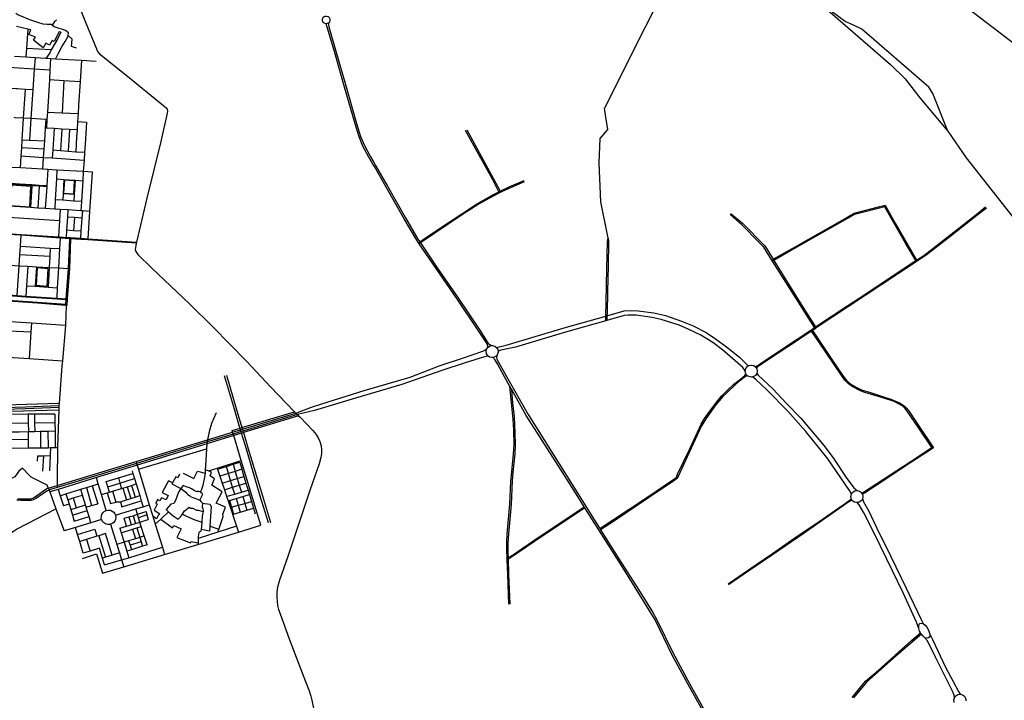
# Model space of a CAD drawing. Header units: millimetres. Extents: x 664923 to 767831, y 3118803 to 3207600.
# Tile 412 of 422: x 733298 to 741736, y 3163576 to 3169409. Entities that reach past the tile are written whole.
import ezdxf

# ---------------------------------------------------------------- set-up
doc = ezdxf.new("R2010")
doc.units = ezdxf.units.MM
for name, color, linetype in [('parks', 8, 'Continuous'), ('railways', 4, 'Continuous'), ('roads_2', 2, 'Continuous'), ('roads_3', 3, 'Continuous')]:
    doc.layers.add(name, color=color, linetype=linetype)

msp = doc.modelspace()

# ---------------------------------------------------------------- linework, layer by layer
at = {"layer": 'parks'}
for points in [[(733226.81, 3167990.13), (733216.47, 3167815.66), (733385.61, 3167804.86), (733394.6, 3167979.29), (733226.81, 3167990.13)], [(733682.04, 3168034.32), (733673.71, 3167922.61), (733760.51, 3167916.23), (733768.83, 3168027.93), (733682.04, 3168034.32)], [(733448.22, 3167281.14), (733438.02, 3167132.08), (733532.01, 3167125.73), (733542.21, 3167274.79), (733448.22, 3167281.14)]]:
    msp.add_lwpolyline(points, close=True, dxfattribs=at)
at = {"layer": 'railways'}
for points in [[(739233.27, 3170334.15), (739650.32, 3169969.06), (739791.04, 3169867.15), (740759.61, 3169024.31), (740887.12, 3168900.32), (741011.04, 3168739.15), (741252.05, 3168453.2), (741409.66, 3168225.82), (743476.72, 3165599.44), (746751.26, 3161434.52)], [(741252.05, 3168453.2), (741124.06, 3168776.67), (741088.33, 3168829.09), (740514.16, 3169326.88), (740436.84, 3169365.52), (740372.73, 3169393.64), (740264.26, 3169471.86), (739835.8, 3169839.42), (739791.04, 3169867.15)]]:
    msp.add_lwpolyline(points, dxfattribs=at)
at = {"layer": 'roads_2'}
for points in [[(742144.47, 3168952.03), (741786.07, 3169227.61), (741228.24, 3169655.7), (740675.56, 3170090.17)], [(739011.02, 3170058.21), (739009.1, 3170046.61), (738311.08, 3168651.29)], [(733755.97, 3169654.08), (733862.59, 3169386.19), (733955.82, 3169159.69), (733965.82, 3169135.65), (733982.58, 3169115.92), (734207.36, 3168936.37), (734533.93, 3168670.78), (734553.5, 3168654.45), (734561.32, 3168641.04), (734564.33, 3168624.85), (734562.98, 3168607.13), (734506.28, 3168365.74), (734388.05, 3167877.9), (734299.63, 3167502.8), (734297.12, 3167492.14), (734292.61, 3167472.99), (734288.32, 3167439.95), (734293.26, 3167421.5), (734309.77, 3167395.3), (734427.03, 3167281.76), (734755.67, 3166970.97), (734951.68, 3166776.93), (735244.06, 3166478.8), (735447.56, 3166262.42), (735653.59, 3166049.21), (735664.94, 3166037.46), (735677.34, 3166024.63), (735687.25, 3166014.38), (735700.33, 3166000.83), (735810.39, 3165887.13), (735838.48, 3165853.98), (735857.81, 3165820.66), (735869.39, 3165793.61), (735881.56, 3165756.74), (735884.55, 3165721.95), (735884.02, 3165691.24), (735878.61, 3165657.8), (735865.33, 3165603.48), (735785.47, 3165372.84), (735595.62, 3164809.01), (735525.44, 3164606.33), (735508.08, 3164546.31), (735502.78, 3164502.16), (735502.61, 3164463.32), (735503.41, 3164423.56), (735508.42, 3164387.2), (735516.21, 3164355.14), (735528.89, 3164316.57), (735607.95, 3164101.73), (735728.03, 3163789.19), (735778.3, 3163656.64), (735792.05, 3163612.4), (735802.78, 3163576.15), (735823.57, 3163465.74)], [(738340.93, 3167535.51), (738279.58, 3167848.19), (738264.38, 3168182.07), (738273.99, 3168389.88), (738339.62, 3168466.41), (738320.62, 3168574.62), (738311.08, 3168651.29)], [(737410.41, 3167924.05), (737405.38, 3167933.95), (737350.77, 3168041.21), (737222.52, 3168272.19), (737119.38, 3168460.19)], [(737129.28, 3168465), (737359.57, 3168044.62), (737415.87, 3167938.99), (737421.04, 3167929.3)], [(736715.92, 3167497.47), (736727.24, 3167505.01), (736870.37, 3167600.65), (737086.02, 3167744.96), (737207.37, 3167823.88), (737359.24, 3167911.78), (737405.38, 3167933.95), (737415.87, 3167938.99), (737497.26, 3167978.1), (737620.21, 3168029.46)], [(737620.84, 3168019.78), (737458.06, 3167947.59), (737421.04, 3167929.3), (737410.41, 3167924.05), (737349.01, 3167893.71), (737236.24, 3167830.71), (737091.78, 3167738.19), (736734, 3167494.95), (736722.81, 3167487.36)], [(739600.3, 3166436.65), (739613.59, 3166439.62), (739652.24, 3166466.12), (739835.54, 3166587.27), (740077.84, 3166749.11), (740085.88, 3166754.49), (740108.55, 3166769.43), (740118.63, 3166776.08), (740394.92, 3166958.32), (740541.86, 3167053.6), (740825.81, 3167244.26), (740976.57, 3167343.59), (740984.18, 3167348.61), (741045.61, 3167389.08), (741265.8, 3167558.41), (741506.53, 3167748.4), (741575.51, 3167803.35)], [(741582.46, 3167792.97), (741499.89, 3167729.58), (741253.74, 3167537.34), (741078.64, 3167399.02), (740989.28, 3167339.77), (740981.74, 3167334.78), (740829.51, 3167233.85), (740401.55, 3166950.56), (740124.61, 3166766.73), (740114.46, 3166759.99), (740092.2, 3166745.21), (740084.18, 3166739.89), (739880.72, 3166604.85), (739688.82, 3166479.73), (739619.52, 3166429.63), (739612.44, 3166422.09)], [(739744.06, 3167348.74), (739755.39, 3167355.13), (739948.6, 3167464.16), (740352.16, 3167694.77), (740449.28, 3167750.11), (740670.39, 3167806.81), (740704.65, 3167815.19), (740715.69, 3167817.87)], [(740722.08, 3167806.5), (740711.46, 3167803.65), (740453.38, 3167740.35), (739952.98, 3167455.31), (739761.87, 3167344.74), (739750.65, 3167338.26)], [(740981.74, 3167334.78), (740976.57, 3167343.59), (740888.02, 3167494.2), (740752.78, 3167733.7), (740711.46, 3167803.65), (740704.65, 3167815.19)], [(740715.69, 3167817.87), (740722.08, 3167806.5), (740804.95, 3167658.78), (740984.18, 3167348.61), (740989.28, 3167339.77)], [(739388.65, 3167737.04), (739396.14, 3167745.18)], [(740114.46, 3166759.99), (740108.55, 3166769.43), (740006.06, 3166933.13), (739789.93, 3167275.89), (739750.65, 3167338.26), (739744.06, 3167348.74), (739675.05, 3167458.31), (739633.72, 3167501.27), (739488.09, 3167649.97), (739388.65, 3167737.04)], [(739396.14, 3167745.18), (739496.13, 3167660.81), (739684.58, 3167469.17), (739716.8, 3167417.08), (739755.39, 3167355.13), (739761.87, 3167344.74), (740015.56, 3166937.49), (740118.63, 3166776.08), (740124.61, 3166766.73)], [(734297.12, 3167492.14), (733883.12, 3167521.39), (733817.89, 3167525.52), (733733.87, 3167530.84), (733726.52, 3167531.33), (733644.26, 3167535.98), (733309.68, 3167560.64), (733192.99, 3167568.81), (733185.36, 3167569.34), (732864.95, 3167590.35), (732763.65, 3167597), (732758.02, 3167597.35), (732390.16, 3167619.79), (732280.01, 3167626.51), (732122.77, 3167636.11), (732113.9, 3167636.65), (732076.13, 3167638.96)], [(732076.65, 3167646.93), (732114.4, 3167644.56), (732123.26, 3167644), (732280.58, 3167634.17), (732390.65, 3167627.28), (732758.47, 3167604.29), (732764.1, 3167603.94), (732865.4, 3167597.54), (733185.99, 3167577.32), (733193.62, 3167576.82), (733310.24, 3167569.01), (733629.43, 3167547.63), (733644.57, 3167546.62), (733696.68, 3167543.12), (733727.09, 3167541.09), (733734.42, 3167540.61), (733818.61, 3167534.97), (733883.74, 3167530.61), (734299.63, 3167502.8)], [(733691.72, 3166960.09), (733692.15, 3166969.44), (733694.88, 3167008.86), (733695.23, 3167016.59), (733714.95, 3167275.92), (733726.52, 3167531.33), (733727.09, 3167541.09)], [(733734.42, 3167540.61), (733733.87, 3167530.84), (733723.52, 3167275.43), (733705.01, 3167015.9), (733704.76, 3167008.19), (733702.21, 3166968.83), (733701.83, 3166959.41)], [(738322.39, 3166828.95), (738321.99, 3166869.01), (738322.94, 3166990), (738330.16, 3167272.75), (738334.31, 3167506.99), (738340.93, 3167535.51)], [(738340.93, 3167535.51), (738343.85, 3167505.13), (738341.01, 3167297.05), (738336.33, 3167081.44), (738331.25, 3166896.41), (738331.04, 3166871.59), (738331.1, 3166831.52)], [(733701.83, 3166959.41), (733696.86, 3166959.74), (733691.72, 3166960.09), (733449.78, 3166980.17), (733157.93, 3167000.11)], [(733158.44, 3167008.3), (733449.62, 3166988.19), (733692.15, 3166969.44), (733702.21, 3166968.83)], [(733696.86, 3166959.74), (733690.31, 3166788.01), (733663.44, 3166483.9), (733659.73, 3166441.98), (733635.71, 3166119.05), (733634.35, 3166100.84), (733633.88, 3166083.82), (733633.39, 3166066.19), (733620.9, 3165741.89), (733619.78, 3165464.36), (733620.19, 3165417.28), (733620.33, 3165399.44)], [(741121.9, 3165733.63), (741115.32, 3165743.34), (740997.58, 3165917.07), (740909.33, 3166046.35), (740887.1, 3166076.03), (740865.72, 3166095.83), (740840.61, 3166112.16), (740793.32, 3166135.22), (740696.02, 3166168.41), (740539.73, 3166214.94), (740502.93, 3166227), (740432.01, 3166266.39), (740401.93, 3166287.22), (740368.45, 3166319.61), (740338.02, 3166364.9), (740152.87, 3166639.8), (740084.18, 3166739.89), (740077.84, 3166749.11)], [(740085.88, 3166754.49), (740092.2, 3166745.21), (740161.49, 3166643.56), (740259.25, 3166497.47), (740355.21, 3166354.59), (740387.93, 3166314.57), (740421.37, 3166285.34), (740465.98, 3166258.86), (740513.07, 3166235.58), (740588.53, 3166212.69), (740719.03, 3166171.33), (740764.87, 3166157.1), (740838.19, 3166125.31), (740876.62, 3166100.6), (740898.69, 3166078.5), (740921.3, 3166050.1), (741006.38, 3165920.97), (741122.4, 3165748.06), (741128.99, 3165738.24)], [(738270.08, 3165047.24), (738387.59, 3165124), (738672.92, 3165313.81), (738913.2, 3165476.69), (738925.45, 3165489.16), (738936.41, 3165512.57), (739037.15, 3165725.6), (739122.76, 3165910.92), (739139.48, 3165942.66), (739167.33, 3165989.6), (739197.35, 3166034.26), (739236.91, 3166088.81), (739282.76, 3166146.65), (739315.45, 3166184.63), (739360.29, 3166229.38), (739418.08, 3166283.67), (739463.08, 3166320.42), (739512.48, 3166359.57), (739519.1, 3166367.51), (739521.89, 3166372.68)], [(739535.63, 3166356.55), (739517.99, 3166350.09), (739469.84, 3166312.23), (739435.86, 3166284.76), (739354.17, 3166208.7), (739324.29, 3166178.16), (739262.22, 3166105.23), (739225.5, 3166057.07), (739177.36, 3165987.38), (739142.71, 3165930.6), (739120.74, 3165885.9), (739017.51, 3165661.23), (738939.78, 3165494.19), (738930.38, 3165477.36), (738912.06, 3165461.38), (738679, 3165306.35), (738394.36, 3165114.23), (738276.55, 3165037.02)], [(737490.3, 3164399.49), (737480.79, 3164655.13), (737476.04, 3164781.03), (737475.53, 3164794.71), (737472.96, 3164862.97), (737473.52, 3164931.24), (737476.67, 3164999.79), (737499.15, 3165256.4), (737508.09, 3165449.65), (737511.88, 3165503.93), (737530.82, 3165686.72), (737536.53, 3165767.22), (737531.86, 3165891.38), (737527.88, 3165982.04), (737513.05, 3166124.86), (737499.58, 3166263.93)], [(737512.06, 3166241.81), (737515.89, 3166197.39), (737522.53, 3166126.47), (737536.44, 3166006.39), (737542.34, 3165864.61), (737545.37, 3165768.65), (737541.17, 3165688.03), (737524.05, 3165528.98), (737517.71, 3165457.8), (737508.45, 3165253.13), (737495.71, 3165096.95), (737487.81, 3165003.6), (737482.65, 3164925.84), (737482.29, 3164838.12), (737483.55, 3164798.57), (737483.98, 3164785.27), (737488.13, 3164655.93), (737499.8, 3164400.76)], [(733633.88, 3166083.82), (733348.03, 3166072.79), (733167.23, 3166067.9), (732911.46, 3166060.97), (732743.17, 3166056.43), (732712.71, 3166056.9), (732697.36, 3166057.13), (732406.15, 3166061.61), (732374.49, 3166062.39), (732057.71, 3166070.16), (732012.2, 3166074.13), (732003.36, 3166074.89)], [(732003.69, 3166087.51), (732013.27, 3166087.05), (732059.38, 3166084.89), (732375.25, 3166078.14), (732407.26, 3166077.46), (732697.8, 3166072.22), (732703.65, 3166072.39), (732712.81, 3166071.95), (732744.05, 3166071.39), (732912.43, 3166076.49), (733168.29, 3166084.25), (733347.34, 3166089.69), (733634.35, 3166100.84)], [(735363.08, 3165078.14), (735196.3, 3165631.45), (735131.71, 3165844.25), (735127.68, 3165857.53), (735122.97, 3165873.04), (735118.64, 3165887.33)], [(740513.65, 3165352.32), (740529.41, 3165358.52), (740701.04, 3165470.39), (740930.57, 3165620.33), (741115.32, 3165743.34), (741122.4, 3165748.06)], [(741128.99, 3165738.24), (741121.9, 3165733.63), (740935.82, 3165612.86), (740619.74, 3165405.91), (740537.18, 3165351.31), (740521.76, 3165339.13)], [(733542.97, 3165393.9), (733549.45, 3165376.93), (733555.11, 3165361.55), (733608.91, 3165215.5), (733678.29, 3165027.17)], [(739368.82, 3164573.83), (739543.02, 3164693.7), (739749.02, 3164834.66), (739969.51, 3164986.9), (740149.25, 3165109.46), (740355.86, 3165252.39), (740417.32, 3165295.42), (740424.61, 3165303.53)], [(740432.64, 3165290.67), (740405.19, 3165275.86), (740204.1, 3165137.29), (740019.71, 3165009.03), (739750.33, 3164823.26), (739547.96, 3164684.54), (739372.26, 3164564.65)], [(737475.53, 3164794.71), (737483.55, 3164798.57), (737503.4, 3164808.1), (737705.43, 3164944.67), (738136.1, 3165234.48)], [(738141.48, 3165225.94), (737711.13, 3164935.35), (737504.56, 3164796.25), (737483.98, 3164785.27), (737476.04, 3164781.03)], [(733837.23, 3164791.52), (733954.92, 3164830.96), (734008.15, 3164665.44), (734189.45, 3164720.15), (734539.91, 3164825.92), (734825.28, 3164912.32), (735171.66, 3165017.22), (735363.08, 3165078.14)], [(740431.51, 3163600.58), (740547.45, 3163739.41), (740654.55, 3163831.46), (740943.14, 3164090.2), (741017.68, 3164153.88)], [(741025.6, 3164142.05), (740808.75, 3163955.55), (740554.67, 3163730.42), (740443.2, 3163597.46)]]:
    msp.add_lwpolyline(points, dxfattribs=at)
at = {"layer": 'roads_3'}
for points in [[(733605.84, 3169071.15), (733630.56, 3169121.01), (733659.33, 3169176.11), (733686.49, 3169221.44), (733710.66, 3169260.49), (733714.1, 3169272.53), (733715.3, 3169296.39), (733691.53, 3169314.75), (733664.57, 3169325.85), (733626.52, 3169334.51), (733594.49, 3169348.28), (733576.98, 3169362.61), (733570.7, 3169367.75), (733533.39, 3169367.56), (733498.8, 3169370.2), (733452.83, 3169384.79), (733384.42, 3169407.25), (733371.19, 3169412.62), (733331.06, 3169428.91), (733283.27, 3169451.23), (733266.01, 3169461.41)], [(733611.97, 3169404.43), (733592.83, 3169386.87), (733580.93, 3169368.9), (733576.98, 3169362.61)], [(735952.98, 3169389.95), (735943.79, 3169379.73), (735933.05, 3169374.59), (735923.24, 3169373.45), (735908.05, 3169377.75), (735898.78, 3169385.58), (735892.62, 3169397.56), (735891.59, 3169409.19), (735895.78, 3169422.43), (735905.78, 3169433.22), (735915.7, 3169437.79), (735921.65, 3169438.22), (735928.48, 3169438.7), (735940.71, 3169434.65), (735948.99, 3169427.96), (735956.14, 3169414.83), (735957.1, 3169402.48), (735952.98, 3169389.95)], [(733649.37, 3169300.61), (733637.25, 3169304.79), (733592.58, 3169220.99), (733576.35, 3169229.98), (733553.08, 3169190.51), (733522.87, 3169208.08), (733497.83, 3169167.67), (733417.23, 3169231.68), (733432.74, 3169258.15), (733376.99, 3169282.75), (733394.03, 3169321.67), (733367.83, 3169327.73), (733269.56, 3169350.48)], [(733367.83, 3169327.73), (733356.35, 3169162.1), (733351.1, 3169086.46)], [(736324.93, 3168171.42), (736291.34, 3168229.49), (736238.97, 3168324.61), (736206.97, 3168404.07), (736172.04, 3168516.29), (736076.68, 3168850.85), (735994.93, 3169136.14), (735933.49, 3169344.32), (735923.24, 3169373.45)], [(735943.79, 3169379.73), (735944.38, 3169363.51), (735947.31, 3169347.55), (736006.52, 3169137.4), (736089.22, 3168853.1), (736184.92, 3168517.89), (736219.16, 3168407.6), (736251.77, 3168330.41), (736301.17, 3168237.78), (736332.37, 3168183.98)], [(733649.37, 3169300.61), (733625.51, 3169246.05), (733568.59, 3169149.23), (733554.82, 3169125.81), (733522.09, 3169076.18)], [(733714.1, 3169272.53), (733743.96, 3169244.76), (733742.45, 3169208.37), (733739.45, 3169180.38), (733781.18, 3169166.14)], [(733568.59, 3169149.23), (733356.35, 3169162.1)], [(733952.84, 3169050.3), (733827.6, 3169057.83), (733605.84, 3169071.15), (733561.49, 3169073.82), (733522.09, 3169076.18), (733429.58, 3169081.74), (733351.1, 3169086.46), (733253.5, 3169092.33)], [(733429.58, 3169081.74), (733422.88, 3168983.49), (733410.92, 3168808.03), (733394.07, 3168561.08), (733381.48, 3168376.05)], [(733561.49, 3169073.82), (733556.65, 3168974.57), (733552.04, 3168896.89), (733535.43, 3168617.27), (733531.63, 3168553.29), (733527.16, 3168478.12)], [(733556.65, 3168974.57), (733422.88, 3168983.49), (733247.43, 3168994.71), (732991.27, 3169011.09), (732851.95, 3169020), (732843.01, 3169020.57)], [(733827.6, 3169057.83), (733816.26, 3168878.95), (733803.2, 3168673.02), (733798.75, 3168603.86), (733794.33, 3168535.14), (733789.73, 3168463.71), (733785.98, 3168405.37), (733777.76, 3168277.51)], [(733552.04, 3168896.89), (733676.02, 3168888.48), (733816.26, 3168878.95)], [(733410.92, 3168808.03), (733346.94, 3168811.69), (733275.03, 3168815.8), (733264.99, 3168816.37), (733041.89, 3168829.09), (732943.38, 3168834.71), (732840.9, 3168840.55), (732831.96, 3168841.06)], [(733303.96, 3168138.34), (733310.44, 3168239.79), (733314.89, 3168309.63), (733319.34, 3168379.34), (733331.16, 3168564.51), (733346.94, 3168811.69)], [(733676.02, 3168888.48), (733660.64, 3168610.88)], [(733531.63, 3168553.29), (733521.05, 3168554.18), (733394.07, 3168561.08), (733331.16, 3168564.51), (733258.36, 3168568.46), (733249.2, 3168568.97)], [(733521.05, 3168554.18), (733516.24, 3168479.02), (733509.2, 3168369.26), (733504.7, 3168299.08), (733500.01, 3168226.04), (733493.68, 3168127.27)], [(733535.43, 3168617.27), (733660.64, 3168610.88), (733798.75, 3168603.86)], [(733789.73, 3168463.71), (733725.1, 3168467.85), (733659.56, 3168471.35), (733593.24, 3168474.89), (733527.16, 3168478.12), (733516.24, 3168479.02)], [(733593.24, 3168474.89), (733581.26, 3168292.05), (733576.57, 3168220.49)], [(733659.56, 3168471.35), (733646.92, 3168287.19)], [(733794.33, 3168535.14), (733870.79, 3168531.04)], [(733870.79, 3168531.04), (733858.31, 3168339.44), (733853.91, 3168271.87), (733849.27, 3168200.7), (733843.16, 3168106.91), (733838.07, 3168028.68), (733826.44, 3167850.09), (733821.27, 3167770.73)], [(733725.1, 3168467.85), (733712.83, 3168282.31)], [(733504.7, 3168299.08), (733314.89, 3168309.63)], [(733319.34, 3168379.34), (733381.48, 3168376.05), (733509.2, 3168369.26)], [(733849.27, 3168200.7), (733576.57, 3168220.49), (733500.01, 3168226.04), (733310.44, 3168239.79)], [(733581.26, 3168292.05), (733646.92, 3168287.19), (733712.83, 3168282.31), (733777.76, 3168277.51), (733853.91, 3168271.87)], [(733922.04, 3168102.31), (733843.16, 3168106.91), (733616.76, 3168120.1), (733539.41, 3168124.61), (733493.68, 3168127.27), (733303.96, 3168138.34), (733229.65, 3168142.67), (733222.03, 3168143.12)], [(736337.88, 3168149.03), (736324.93, 3168171.42)], [(736332.37, 3168183.98), (736346.12, 3168160.25)], [(737308.65, 3166599.17), (737308.5, 3166614.08), (737297.64, 3166638.96), (737236.22, 3166733.6), (737042.82, 3167019.89), (736867.21, 3167275.33), (736722.81, 3167487.36), (736715.92, 3167497.47), (736701.22, 3167519.07), (736593.37, 3167702.51), (736439.79, 3167972.87), (736337.88, 3168149.03)], [(736346.12, 3168160.25), (736449.95, 3167981.18), (736604.85, 3167709.89), (736711.35, 3167528.65), (736727.24, 3167505.01), (736734, 3167494.95), (736877.07, 3167282.03), (737052.66, 3167027.87), (737247.72, 3166739.94), (737313.9, 3166634.78), (737342.25, 3166615.55)], [(733529.26, 3167976.54), (733465.05, 3167980.97), (733402.33, 3167985.31), (733292.75, 3167992.88), (733219.88, 3167997.8), (733212.79, 3167998.28), (733118.76, 3168004.63), (732984.89, 3168013.67), (732892.03, 3168019.95), (732865.89, 3168021.71), (732791.42, 3168026.36), (732785.4, 3168026.73), (732684.87, 3168033), (732493.95, 3168044.9), (732418.85, 3168049.58), (732387.35, 3168051.55), (732152.05, 3168066.2), (732144.76, 3168066.65), (732109.19, 3168068.86)], [(732109.61, 3168076.77), (732145.34, 3168074.22), (732152.59, 3168073.69), (732388.68, 3168056.89), (732419.22, 3168055.1), (732494.34, 3168050.68), (732685.31, 3168039.46), (732785.83, 3168033.55), (732791.86, 3168033.2), (732867.34, 3168028.77), (732892.49, 3168027.21), (732985.38, 3168021.42), (733119.28, 3168013.09), (733213.36, 3168007.23), (733220.49, 3168006.78), (733294.89, 3168002.15), (733403.02, 3167995.52), (733465.78, 3167991.67), (733530.02, 3167987.72)], [(733539.41, 3168124.61), (733530.02, 3167987.72), (733529.26, 3167976.54), (733516.49, 3167790.11)], [(733616.76, 3168120.1), (733612.39, 3168043.65), (733602.18, 3167865.56), (733597.57, 3167784.95)], [(733883.12, 3167521.39), (733883.74, 3167530.61), (733899.49, 3167765.76), (733922.04, 3168102.31)], [(733403.02, 3167995.52), (733402.33, 3167985.31), (733389.83, 3167798.16)], [(733465.78, 3167991.67), (733465.05, 3167980.97), (733452.19, 3167794.2)], [(733612.39, 3168043.65), (733676.24, 3168039.41), (733773.35, 3168032.97), (733838.07, 3168028.68)], [(733676.24, 3168039.41), (733669.67, 3167916.83), (733666.69, 3167861.11)], [(733773.35, 3168032.97), (733765.71, 3167910.9), (733762.17, 3167854.53)], [(733765.71, 3167910.9), (733669.67, 3167916.83)], [(733899.49, 3167765.76), (733836.5, 3167769.77), (733821.27, 3167770.73), (733710.93, 3167777.75), (733643.42, 3167782.04), (733597.57, 3167784.95), (733516.49, 3167790.11), (733452.19, 3167794.2), (733389.83, 3167798.16), (733208.03, 3167809.73), (733200.81, 3167810.18)], [(733826.44, 3167850.09), (733762.17, 3167854.53), (733666.69, 3167861.11), (733602.18, 3167865.56)], [(732874.21, 3167737.32), (732967.18, 3167731.22), (733099.2, 3167722.57), (733194.83, 3167716.3), (733202.22, 3167715.82), (733637.77, 3167687.28)], [(733643.42, 3167782.04), (733637.77, 3167687.28), (733629.43, 3167547.63)], [(733710.93, 3167777.75), (733707.27, 3167717.4), (733700.36, 3167603.75), (733696.68, 3167543.12)], [(733831.77, 3167707.72), (733766.83, 3167712.77), (733707.27, 3167717.4)], [(733766.83, 3167712.77), (733760.22, 3167599.49)], [(733836.5, 3167769.77), (733831.77, 3167707.72), (733823.19, 3167595.01), (733818.61, 3167534.97), (733817.89, 3167525.52)], [(733275.36, 3167037.02), (733275.92, 3167045.61), (733292.62, 3167300.22), (733298.68, 3167392.78), (733303.57, 3167467.39), (733309.68, 3167560.64), (733310.24, 3167569.01)], [(733644.57, 3167546.62), (733644.26, 3167535.98), (733639.21, 3167446.95), (733629.78, 3167280.82), (733620.37, 3167111.73), (733615.37, 3167021.96), (733614.94, 3167014.05)], [(733823.19, 3167595.01), (733760.22, 3167599.49), (733700.36, 3167603.75)], [(733303.57, 3167467.39), (733560.1, 3167451.77), (733639.21, 3167446.95)], [(733555.63, 3167378.78), (733298.68, 3167392.78)], [(733560.1, 3167451.77), (733555.63, 3167378.78), (733549.93, 3167285.41), (733541.18, 3167116.79)], [(733168.81, 3167307.34), (733176.92, 3167306.87), (733292.62, 3167300.22), (733368.12, 3167295.87), (733441.52, 3167291.65), (733549.93, 3167285.41), (733629.78, 3167280.82), (733714.95, 3167275.92), (733723.52, 3167275.43)], [(733368.12, 3167295.87), (733357.39, 3167128.52), (733351.74, 3167040.34), (733351.2, 3167031.89)], [(733441.52, 3167291.65), (733431.37, 3167123.8)], [(733357.39, 3167128.52), (733431.37, 3167123.8), (733541.18, 3167116.79), (733620.37, 3167111.73)], [(733704.76, 3167008.19), (733694.88, 3167008.86), (733614.94, 3167014.05), (733351.2, 3167031.89), (733275.36, 3167037.02), (733160.69, 3167044.78), (733152.13, 3167045.35), (732888.96, 3167063.17)], [(732889.5, 3167072.57), (733152.7, 3167054.21), (733161.24, 3167053.61), (733275.92, 3167045.61), (733351.74, 3167040.34), (733615.37, 3167021.96), (733695.23, 3167016.59), (733705.01, 3167015.9)], [(737384.74, 3166599.24), (737468.25, 3166619.05), (737963.7, 3166768.36), (738321.99, 3166869.01), (738331.04, 3166871.59), (738479.56, 3166913.34), (738528.65, 3166916.92), (738598.58, 3166913.52), (738732.2, 3166895.33), (738833.55, 3166873.6), (738969.75, 3166824.25), (739069.53, 3166784.78), (739181.01, 3166726.9), (739261.65, 3166673.85), (739355.91, 3166604.02), (739466.39, 3166515.22), (739536.65, 3166448.77), (739549.37, 3166445.29)], [(739515.7, 3166398.69), (739495.97, 3166428.17), (739322.09, 3166579.71), (739238.98, 3166642.36), (739135.49, 3166705.55), (739021.82, 3166759.86), (738948.41, 3166791.5), (738794.11, 3166840.16), (738719.42, 3166855.04), (738581.21, 3166876.35), (738510.35, 3166877.8), (738478.09, 3166873.6), (738331.1, 3166831.52), (738322.39, 3166828.95), (737974.56, 3166729.45), (737546.9, 3166600.91), (737420.94, 3166576.16), (737398.43, 3166567.57)], [(733690.31, 3166788.01), (733399.54, 3166806.83), (733215.53, 3166818.75), (733152.18, 3166822.86)], [(733399.54, 3166806.83), (733394.26, 3166729.31), (733378.97, 3166504.44)], [(733394.26, 3166729.31), (733210.48, 3166740.21), (733054.2, 3166749.49), (732760.46, 3166766.93), (732756.65, 3166668.17), (732753.7, 3166591.78), (732748.22, 3166449.64), (732736.77, 3166152.61)], [(737393.75, 3166542.55), (737388.58, 3166535.26), (737382.98, 3166527.37), (737364.59, 3166515.81), (737356.71, 3166514.3), (737348.16, 3166512.66), (737324.96, 3166517.4), (737312.41, 3166525.56), (737308.97, 3166528.88), (737298.08, 3166546.39), (737294.93, 3166565.89), (737299.68, 3166585.8), (737308.65, 3166599.17), (737312.62, 3166603.01), (737328.82, 3166612.57), (737342.25, 3166615.55), (737349.6, 3166615.67), (737368.46, 3166611), (737384.74, 3166599.24), (737395.36, 3166581.99), (737398.43, 3166567.57), (737398.4, 3166560.44), (737393.75, 3166542.55)], [(733042.19, 3166528.77), (733196.17, 3166517.64), (733378.97, 3166504.44), (733663.44, 3166483.9)], [(737099.93, 3166510.2), (737268.26, 3166567.03), (737299.68, 3166585.8)], [(737388.58, 3166535.26), (737382.83, 3166515.75), (737386.61, 3166498.31), (737468.49, 3166351.39), (737655.85, 3166024.27), (737872.6, 3165679.97), (738080.81, 3165348.71), (738238.42, 3165097.23), (738270.08, 3165047.24), (738276.55, 3165037.02), (738433.25, 3164789.61), (738600.81, 3164525.49), (738724.21, 3164327.56), (738762.27, 3164258.62), (738896.3, 3163986.21), (739042.05, 3163713.74), (739193.63, 3163443.44)], [(733277.75, 3165302.42), (733310.92, 3165302.28), (733371.77, 3165302.28), (733392.37, 3165303.69), (733409.26, 3165308.46), (733424.88, 3165316.02), (733531.77, 3165390.55), (733542.97, 3165393.9), (733554.07, 3165397.24), (733620.19, 3165417.28), (734294.68, 3165621.82), (734907.31, 3165807.62), (735122.97, 3165873.04), (735191.02, 3165893.68), (735206.04, 3165898.24), (735664.94, 3166037.46), (735797.59, 3166088.43), (735886.28, 3166117.25), (736251.1, 3166229.83), (736643.34, 3166345.87), (736900.72, 3166445.35)], [(736900.72, 3166445.35), (737099.93, 3166510.2)], [(737115.66, 3166468.05), (736915.51, 3166402.21)], [(737312.41, 3166525.56), (737280.22, 3166519.32), (737115.66, 3166468.05)], [(739150.84, 3163490.81), (739027.87, 3163710.64), (738891.04, 3163962.27), (738743.17, 3164266.79), (738716.43, 3164312.34), (738647, 3164423.25), (738474.24, 3164698.36), (738260.28, 3165037.68), (738141.48, 3165225.94), (738136.1, 3165234.48), (738079.97, 3165323.41), (737913.91, 3165587.26), (737639.23, 3166016.62), (737512.06, 3166241.81), (737499.58, 3166263.93), (737452.8, 3166346.75), (737392.88, 3166459.98), (737370.16, 3166497.28), (737359.68, 3166506.86), (737356.71, 3166514.3)], [(739614.12, 3166375.46), (739609.65, 3166367.73), (739603.36, 3166360.36), (739585.03, 3166348.88), (739577.33, 3166346.74), (739568.69, 3166345.78), (739545.64, 3166350.5), (739535.63, 3166356.55), (739533.15, 3166358.61), (739529.73, 3166361.9), (739521.89, 3166372.68), (739518.88, 3166379.3), (739515.7, 3166398.69), (739520.39, 3166418.54), (739529.29, 3166431.87), (739533.24, 3166435.71), (739549.37, 3166445.29), (739562.78, 3166448.29), (739570.11, 3166448.42), (739588.95, 3166443.77), (739600.3, 3166436.65), (739605.21, 3166432.02), (739612.44, 3166422.09), (739615.8, 3166414.79), (739618.84, 3166400.39), (739618.8, 3166393.27), (739614.12, 3166375.46)], [(736915.51, 3166402.21), (736571.86, 3166281.99), (736176.42, 3166163.96), (735825.02, 3166059.06), (735677.34, 3166024.63), (735210.67, 3165882.76), (735195.64, 3165878.19), (735127.68, 3165857.53), (734904.19, 3165789.93), (734299.6, 3165605.85), (733620.33, 3165399.44), (733562.09, 3165381.75), (733549.45, 3165376.93), (733535.11, 3165371.46), (733435.35, 3165305.04), (733416.29, 3165294.6), (733397.44, 3165289.2), (733371.26, 3165287.41), (733308.35, 3165288.68), (733273.58, 3165289.87)], [(735069.49, 3166363.19), (735153.09, 3166075.46), (735201.79, 3165912.49), (735206.04, 3165898.24), (735210.67, 3165882.76), (735214.59, 3165869.64), (735255.71, 3165732), (735377.59, 3165328.31), (735446.76, 3165099.18)], [(739614.12, 3166375.46), (739625.36, 3166361.12), (739751.82, 3166246.44), (739868.31, 3166120.04), (739993.5, 3165993.37), (740193.24, 3165755.84), (740274.21, 3165644.64), (740382.24, 3165484.85), (740446.28, 3165396.06), (740476.01, 3165372.83)], [(735428.74, 3165097.73), (735359.35, 3165324.89), (735240.19, 3165728.97), (735199.57, 3165865.03), (735195.64, 3165878.19), (735191.02, 3165893.68), (735186.76, 3165907.94), (735185.83, 3165911.08), (735138.14, 3166070.82), (735053.9, 3166355.53)], [(740426.13, 3165342.91), (740409.67, 3165374.37), (740222.94, 3165646.31), (740154.85, 3165731.84), (740036.07, 3165880.48), (739880.66, 3166052.95), (739701.25, 3166236.75), (739603.3, 3166328.94), (739577.33, 3166346.74)], [(733635.71, 3166119.05), (733169.61, 3166104.72), (732913.71, 3166096.87), (732780.82, 3166092.79), (732703.64, 3166094.41), (732496.76, 3166098.61), (732389.61, 3166099.19), (732056.79, 3166101.01), (732046.59, 3166101.08), (732013.27, 3166087.05)], [(732012.2, 3166074.13), (732048.87, 3166053.29), (732374.1, 3166046.27), (732697.09, 3166040.03), (732712.2, 3166039.73), (733633.39, 3166066.19)], [(733599.53, 3166028.84), (733424.25, 3166027.61), (733369.89, 3166027.22), (733188.08, 3166025.95), (733151.56, 3166025.69), (733097.16, 3166025.31), (733079.31, 3166025.11), (732947.99, 3166023.65), (732881.01, 3166022.9), (732752.26, 3166021.47)], [(733369.89, 3166027.22), (733371.75, 3165955.06), (733373.71, 3165878.89)], [(733424.25, 3166027.61), (733425.29, 3165953.53), (733426.32, 3165880.2)], [(733599.53, 3166028.84), (733600.33, 3165955.71), (733601.1, 3165884.56), (733601.79, 3165741.63)], [(734980.84, 3166038.78), (734941.7, 3165947.64), (734930.16, 3165907.63), (734918.18, 3165865.15), (734907.31, 3165807.62), (734904.19, 3165789.93), (734901.34, 3165773.7), (734898.8, 3165732.28), (734889.76, 3165584.18), (734888.14, 3165553.18), (734886.55, 3165522.74), (734878.62, 3165474.94), (734863.19, 3165407.85), (734852.63, 3165374.85), (734845.57, 3165361.63), (734858.53, 3165352.81), (734862.25, 3165343.58), (734861.93, 3165334.53), (734842.02, 3165293.9), (734842.86, 3165290.67), (734843.66, 3165287.65), (734849.4, 3165278.71), (734863.07, 3165264.91), (734862.21, 3165232.44), (734868.31, 3165217.99), (734869.71, 3165198.41), (734869.39, 3165193.71), (734868.54, 3165181.29), (734862.25, 3165154.51), (734858.16, 3165102), (734853.3, 3165039.75), (734852.8, 3165033.38), (734847.7, 3165023.46), (734836.68, 3165017.96), (734833.22, 3165014.37), (734828.62, 3164979.08), (734827.8, 3164962.72), (734825.94, 3164925.65), (734825.28, 3164912.32)], [(735118.64, 3165887.33), (735186.76, 3165907.94), (735201.79, 3165912.49), (735653.59, 3166049.21)], [(733189.8, 3165949.69), (733371.75, 3165955.06)], [(733425.29, 3165953.53), (733600.33, 3165955.71)], [(735687.25, 3166014.38), (735214.59, 3165869.64), (735199.57, 3165865.03), (735131.71, 3165844.25), (734901.34, 3165773.7), (734304.21, 3165590.87), (733954.65, 3165483.85), (733627.46, 3165383.69), (733555.11, 3165361.55)], [(732707.41, 3165878.29), (732718.93, 3165878.27), (732753.33, 3165878.19), (732791.69, 3165878.09), (732864.75, 3165877.91), (732884.28, 3165877.87), (732951.3, 3165877.69), (733081.37, 3165877.38), (733152.73, 3165877.2), (733191.42, 3165877.11), (733292.4, 3165876.86), (733373.71, 3165878.89), (733426.32, 3165880.2), (733475.13, 3165881.42), (733538.72, 3165883.01), (733601.1, 3165884.56)], [(733373.03, 3165738.56), (733373.39, 3165811.86), (733373.71, 3165878.89)], [(733475.13, 3165881.42), (733476.34, 3165739.94)], [(733538.72, 3165883.01), (733542.12, 3165740.83)], [(733373.39, 3165811.86), (732957.87, 3165807.76), (732875.17, 3165806.94)], [(732363.23, 3165588.02), (732598.43, 3165584.11), (732656.15, 3165583.15), (732689.83, 3165582.6), (732698.62, 3165582.46), (732760.83, 3165582.48), (732768.03, 3165582.49), (732905.28, 3165601.88), (732983.28, 3165612.9), (733034.56, 3165620.16), (733055.17, 3165625.66), (733078.61, 3165645.4), (733113.31, 3165677.28), (733167.64, 3165727.17), (733180.69, 3165733.94), (733192.76, 3165736.13), (733373.03, 3165738.56), (733476.34, 3165739.94), (733542.12, 3165740.83), (733563.42, 3165741.12), (733601.79, 3165741.63), (733620.9, 3165741.89)], [(733556.8, 3165542.78), (733561.12, 3165672.6), (733563.42, 3165741.12)], [(734314.8, 3165556.54), (734898.8, 3165732.28)], [(733451.48, 3165626.6), (733452.28, 3165670.42), (733504.25, 3165671.47), (733561.12, 3165672.6)], [(733495.19, 3165539.71), (733504.25, 3165671.47)], [(734294.68, 3165621.82), (734299.6, 3165605.85), (734304.21, 3165590.87), (734314.8, 3165556.54), (734408.63, 3165251.97), (734438.66, 3165154.53), (734459.92, 3165085.53), (734521.09, 3164886.99), (734539.91, 3164825.92)], [(734888.14, 3165553.18), (734915.3, 3165542.51), (734990.42, 3165565.67), (735196.3, 3165631.45)], [(734993.9, 3165555.99), (735069.15, 3165579.4), (735126.25, 3165598.18), (735183.24, 3165616.94), (735201.52, 3165555.83), (735219.94, 3165494.27), (735237.26, 3165436.4), (735254.98, 3165377.14), (735266.36, 3165339.1), (735283.9, 3165280.46), (735301.2, 3165222.66), (735315.58, 3165174.61)], [(733321.11, 3165564.73), (733291.15, 3165538.72), (733276.52, 3165518.46), (733256.99, 3165491.46), (733215.05, 3165471.23), (733193.05, 3165484.65), (733131.8, 3165413.38)], [(733321.11, 3165564.73), (733383.1, 3165502.22), (733392.82, 3165489.66), (733528.99, 3165423.63), (733542.97, 3165393.9)], [(734038.26, 3165450.14), (734143.55, 3165481.75), (734268.36, 3165519.24)], [(734261, 3165543.39), (734268.36, 3165519.24), (734281.7, 3165475.49), (734295.53, 3165430.05), (734326.13, 3165329.64), (734339.83, 3165284.66), (734354.93, 3165235.13)], [(734667.48, 3165514.9), (734652.41, 3165482.1), (734637.11, 3165490.22), (734606.53, 3165440.15), (734601.37, 3165431.71), (734678.7, 3165391.6), (734699.59, 3165376.74), (734720.75, 3165360.07), (734731.31, 3165347.21), (734738.36, 3165338.5), (734761.45, 3165326.49), (734759.11, 3165322.22), (734821.22, 3165300.33), (734842.86, 3165290.67)], [(734698.01, 3165523.64), (734788.98, 3165475.8), (734822.49, 3165539.69), (734886.55, 3165522.74)], [(734996.72, 3165016.81), (735003.74, 3165038.39), (735040.71, 3165151.87), (735039.35, 3165171.11), (735061.36, 3165232.23), (734981.77, 3165265.79), (735032.63, 3165361.21), (734943.35, 3165420.09), (734968.4, 3165474.05), (734930.15, 3165498.32), (734941.11, 3165531.29), (734915.3, 3165542.51)], [(734990.42, 3165565.67), (734993.9, 3165555.99), (735013.4, 3165496.9), (735032.86, 3165437.93), (735051.85, 3165380.35), (735071.01, 3165322.29), (735083.08, 3165285.71), (735155.07, 3165067.52), (735171.66, 3165017.22)], [(735201.52, 3165555.83), (735144.31, 3165537.95), (735087.06, 3165520.05), (735013.4, 3165496.9)], [(735140.45, 3165343.1), (735122.89, 3165401.28), (735105.18, 3165460), (735087.06, 3165520.05), (735069.15, 3165579.4)], [(735126.25, 3165598.18), (735144.31, 3165537.95), (735162.54, 3165477.13), (735180.03, 3165418.82), (735197.64, 3165360.1)], [(734040.01, 3165203.24), (733998.96, 3165338.19), (733971.1, 3165429.75), (733954.65, 3165483.85)], [(734067.46, 3165359.41), (734053.05, 3165404.19), (734038.26, 3165450.14)], [(734053.05, 3165404.19), (734157.36, 3165436.71), (734281.7, 3165475.49)], [(734143.55, 3165481.75), (734157.36, 3165436.71), (734171.23, 3165391.55)], [(734606.53, 3165440.15), (734571.83, 3165456.4), (734518.16, 3165357.2), (734571.32, 3165331.18), (734553.93, 3165292.9), (734511.84, 3165310.12), (734499.61, 3165285.79), (734479.45, 3165295.62), (734463.72, 3165265.21), (734474.77, 3165257.01), (734451.58, 3165206.58), (734499.43, 3165174.43), (734485.83, 3165158.5), (734470.63, 3165131.7), (734438.66, 3165154.53)], [(735032.86, 3165437.93), (735105.18, 3165460), (735162.54, 3165477.13), (735219.94, 3165494.27)], [(735051.85, 3165380.35), (735122.89, 3165401.28), (735180.03, 3165418.82), (735237.26, 3165436.4)], [(733627.46, 3165383.69), (733644.93, 3165329.43), (733673.05, 3165242.17)], [(733644.93, 3165329.43), (733694.57, 3165344.7), (733821.76, 3165383.82), (733868.96, 3165398.33), (733920.05, 3165414.05), (733971.1, 3165429.75)], [(733908.67, 3165097.63), (733892.22, 3165151.79), (733876.98, 3165201.98), (733868.31, 3165230.55), (733862, 3165251.32), (733836.58, 3165335.04), (733821.76, 3165383.82)], [(733868.96, 3165398.33), (733914.5, 3165244.33)], [(733920.05, 3165414.05), (733968.25, 3165260.34)], [(733998.96, 3165338.19), (734048.3, 3165353.47), (734067.46, 3165359.41), (734092.73, 3165367.24), (734171.23, 3165391.55), (734181.49, 3165394.73), (734218.57, 3165406.21), (734256.01, 3165417.82), (734295.53, 3165430.05)], [(734048.3, 3165353.47), (734077.07, 3165261.11), (734121.58, 3165275.19), (734126.12, 3165276.63), (734161.65, 3165277.34), (734212.87, 3165293.62), (734250.99, 3165305.75), (734288.13, 3165317.56), (734326.13, 3165329.64)], [(734092.73, 3165367.24), (734121.58, 3165275.19)], [(734181.49, 3165394.73), (734212.87, 3165293.62)], [(734218.57, 3165406.21), (734250.99, 3165305.75)], [(734256.01, 3165417.82), (734288.13, 3165317.56)], [(734845.57, 3165361.63), (734833.66, 3165364.61), (734817.98, 3165365.29), (734816.04, 3165361.23), (734793.06, 3165372.59), (734771.28, 3165387.74), (734754.17, 3165396.44), (734725.94, 3165405.18), (734699.95, 3165415.47), (734678.7, 3165391.6), (734657.53, 3165360.07), (734647.77, 3165326.87), (734633.68, 3165289.19), (734618.42, 3165262.16), (734592.47, 3165256.14), (734552.33, 3165210.16), (734573.66, 3165189.77), (734507.87, 3165129.48), (734459.92, 3165085.53)], [(735071.01, 3165322.29), (735075.85, 3165323.91), (735140.45, 3165343.1), (735197.64, 3165360.1), (735254.98, 3165377.14)], [(740520.1, 3165299.73), (740515.62, 3165291.97), (740509.33, 3165284.59), (740490.98, 3165273.07), (740483.26, 3165270.91), (740474.6, 3165269.94), (740451.46, 3165274.66), (740438.93, 3165282.77), (740435.5, 3165286.08), (740432.64, 3165290.67), (740424.61, 3165303.53), (740421.42, 3165323.01), (740426.13, 3165342.91), (740435.08, 3165356.28), (740439.04, 3165360.13), (740455.23, 3165369.71), (740468.66, 3165372.71), (740476.01, 3165372.83), (740494.88, 3165368.15), (740511.16, 3165356.38), (740513.65, 3165352.32), (740521.76, 3165339.13), (740524.82, 3165324.71), (740524.78, 3165317.58), (740521.7, 3165305.84), (740520.1, 3165299.73)], [(733694.57, 3165344.7), (733709.56, 3165295.11), (733721.07, 3165257.09), (733734.9, 3165211.36), (733749.6, 3165162.75), (733765.13, 3165111.41)], [(733709.56, 3165295.11), (733756.34, 3165309.82), (733836.58, 3165335.04)], [(733756.34, 3165309.82), (733782.82, 3165226.42)], [(734161.65, 3165277.34), (734174.38, 3165233.19), (734339.83, 3165284.66)], [(734863.07, 3165264.91), (734928.66, 3165255.94), (734938.95, 3165235.53), (734928.26, 3165069.43), (734925.4, 3165025.06), (734853.3, 3165039.75)], [(735083.08, 3165285.71), (735095, 3165289.27), (735152.82, 3165306.09), (735209.41, 3165322.54), (735266.36, 3165339.1)], [(735095, 3165289.27), (735112.18, 3165230.13), (735129.27, 3165171.36)], [(735112.18, 3165230.13), (735170.34, 3165247.18), (735227.01, 3165263.78), (735283.9, 3165280.46)], [(735152.82, 3165306.09), (735170.34, 3165247.18), (735187.7, 3165188.8)], [(735209.41, 3165322.54), (735227.01, 3165263.78), (735244.39, 3165205.7)], [(741003.52, 3164190.15), (740985.06, 3164246.09), (740870.22, 3164497.65), (740726.01, 3164792.03), (740620.62, 3165009.02), (740532.62, 3165182.91), (740493.37, 3165251.3), (740474.6, 3165269.94)], [(740521.7, 3165305.84), (740530.05, 3165276.5), (740571.34, 3165203.66), (740644.32, 3165051.99), (740762.55, 3164808.55), (740895.59, 3164538.08), (741023.1, 3164268.11), (741040.07, 3164234.13)], [(733124.81, 3164948.63), (733244.96, 3165024.88), (733270.81, 3165041.28), (733452.41, 3165136.04), (733608.91, 3165215.5)], [(733721.07, 3165257.09), (733673.05, 3165242.17)], [(733734.9, 3165211.36), (733782.82, 3165226.42), (733862, 3165251.32)], [(733749.6, 3165162.75), (733876.98, 3165201.98)], [(733868.31, 3165230.55), (733914.5, 3165244.33), (733968.25, 3165260.34)], [(734008.74, 3165107.66), (734000.94, 3165122.16), (733999.8, 3165125.5), (733997.35, 3165137.02), (733997.76, 3165154.03), (734002.36, 3165169.39), (734009.34, 3165181.25), (734022.1, 3165193.97), (734040.01, 3165203.24), (734056.14, 3165206.27), (734075.06, 3165204.43), (734090.95, 3165197.99), (734105.13, 3165186.82), (734114.44, 3165174.11), (734119.71, 3165161.47), (734122.2, 3165142.99), (734119.18, 3165124.94), (734112.84, 3165111.3), (734104.15, 3165100.31), (734090.8, 3165090.05), (734077.42, 3165084.34), (734074.39, 3165083.52), (734052.23, 3165082.18), (734032.28, 3165087.97), (734017.02, 3165098.34), (734008.74, 3165107.66)], [(734119.71, 3165161.47), (734293.65, 3165215.94), (734354.93, 3165235.13), (734408.63, 3165251.97)], [(734192.79, 3165135.42), (734231.76, 3165147.03), (734268.96, 3165158.12), (734307.95, 3165169.74), (734380.85, 3165193.09)], [(734389.31, 3164906.77), (734365.44, 3164983.92), (734340.01, 3165066.11), (734328.55, 3165103.13), (734317.1, 3165140.16), (734307.95, 3165169.74), (734293.65, 3165215.94)], [(734380.85, 3165193.09), (734388.53, 3165165.58), (734399.86, 3165124.8)], [(734573.66, 3165189.77), (734614.51, 3165156.94), (734656.45, 3165129.19), (734674.7, 3165148.72), (734692.57, 3165171.39), (734728, 3165152.93), (734798.43, 3165123.23), (734858.16, 3165102)], [(734692.57, 3165171.39), (734709.39, 3165199.07), (734724.04, 3165208.8), (734733.39, 3165215.28), (734750.48, 3165229.76), (734761.98, 3165223.39), (734782.2, 3165223.49), (734802.04, 3165210.37), (734814.15, 3165205.58), (734826.77, 3165206.15), (734869.39, 3165193.71)], [(735129.27, 3165171.36), (735187.7, 3165188.8), (735244.39, 3165205.7), (735301.2, 3165222.66)], [(733999.8, 3165125.5), (733908.67, 3165097.63), (733774.66, 3165056.64), (733678.29, 3165027.17)], [(733765.13, 3165111.41), (733892.22, 3165151.79)], [(734155.8, 3165050.21), (734213.67, 3165067.68), (734252.27, 3165079.6), (734289.82, 3165091.18), (734328.55, 3165103.13), (734399.86, 3165124.8)], [(734213.67, 3165067.68), (734192.79, 3165135.42)], [(734231.76, 3165147.03), (734252.27, 3165079.6)], [(734268.96, 3165158.12), (734289.82, 3165091.18)], [(734388.53, 3165165.58), (734317.1, 3165140.16)], [(734507.87, 3165129.48), (734606.81, 3165055.21), (734619.03, 3165073.28), (734682.51, 3165045.66), (734644.34, 3164969.76), (734761.44, 3164924.43), (734766.98, 3164937.55), (734825.94, 3164925.65)], [(734025.64, 3164735.83), (734007.93, 3164794.91), (733981.01, 3164878.64), (733901.61, 3164855.12), (733842.94, 3164837.31), (733812.28, 3164935.81), (733793.49, 3164996.15), (733774.66, 3165056.64)], [(733793.49, 3164996.15), (733942.32, 3165041.07), (733960.03, 3164981.76)], [(734077.42, 3165084.34), (734130.95, 3164910.3), (734153.03, 3164838.54), (734171.39, 3164778.85), (734189.45, 3164720.15)], [(734155.8, 3165050.21), (734167.72, 3165011.47), (734192.76, 3164930.18), (734216.41, 3164853.36), (734233.44, 3164798.03)], [(734167.72, 3165011.47), (734263.77, 3165041.94), (734300.63, 3165053.62), (734340.01, 3165066.11)], [(734263.77, 3165041.94), (734289.43, 3164960.26)], [(734300.63, 3165053.62), (734326.54, 3164971.81), (734339.1, 3164933.57), (734351.6, 3164895.53)], [(735155.07, 3165067.52), (734996.72, 3165016.81), (734827.8, 3164962.72)], [(735003.74, 3165038.39), (734928.26, 3165069.43)], [(734032.7, 3165004.37), (733974.77, 3164986.35), (733960.03, 3164981.76), (733869.98, 3164953.76), (733812.28, 3164935.81)], [(733869.98, 3164953.76), (733901.61, 3164855.12)], [(733974.77, 3164986.35), (734032.4, 3164802.21)], [(734091.54, 3164820.01), (734032.7, 3165004.37)], [(734365.44, 3164983.92), (734326.54, 3164971.81), (734289.43, 3164960.26), (734231.44, 3164942.21), (734192.76, 3164930.18), (734130.95, 3164910.3)], [(734231.44, 3164942.21), (734243.94, 3164904.24), (734256.56, 3164865.88)], [(734339.1, 3164933.57), (734243.94, 3164904.24)], [(734025.64, 3164735.83), (734171.39, 3164778.85), (734233.44, 3164798.03), (734521.09, 3164886.99)], [(734389.31, 3164906.77), (734351.6, 3164895.53), (734256.56, 3164865.88), (734216.41, 3164853.36)], [(734153.03, 3164838.54), (734091.54, 3164820.01), (734032.4, 3164802.21), (734007.93, 3164794.91)], [(741009.67, 3164167.92), (741003.52, 3164190.15), (741002.72, 3164214.28), (741006.03, 3164228.36), (741012.19, 3164234.74), (741022.33, 3164237.34), (741040.07, 3164234.13), (741058.64, 3164219.91), (741075.85, 3164199.1), (741089.05, 3164169.55), (741096.8, 3164141.99), (741097.88, 3164118.76), (741087.85, 3164111.1), (741074.43, 3164107.84), (741055.78, 3164111.64), (741040.22, 3164125.03), (741025.6, 3164142.05), (741022.1, 3164146.12), (741017.68, 3164153.88), (741009.67, 3164167.92)], [(741309.17, 3163597.35), (741307.27, 3163620.17), (741293.42, 3163654.45), (741147.6, 3163944.46), (741078.17, 3164085.11), (741055.78, 3164111.64)], [(741096.8, 3164141.99), (741119.47, 3164096.49), (741233.65, 3163861.07), (741344.33, 3163652.13), (741358.95, 3163627.27)], [(741307.67, 3163558.07), (741304.49, 3163577.49), (741309.17, 3163597.35), (741318.09, 3163610.7), (741322.03, 3163614.55), (741338.19, 3163624.14), (741351.6, 3163627.14), (741358.95, 3163627.27), (741377.81, 3163622.61), (741394.08, 3163610.85), (741404.69, 3163593.62), (741407.72, 3163579.21), (741407.68, 3163572.08)]]:
    msp.add_lwpolyline(points, dxfattribs=at)

doc.saveas('drawing.dxf')
